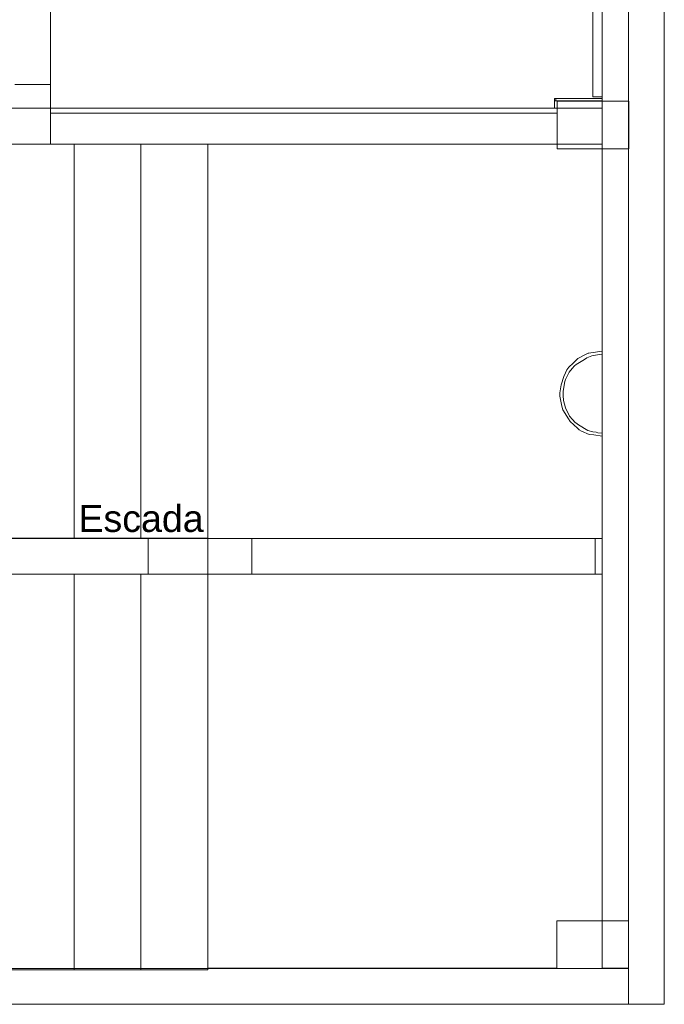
# Model space of a CAD drawing. Header units: millimetres. Extents: x -261 to 187, y -214 to 106.
# Tile 340 of 656: x -189.74 to -187.04, y -89.65 to -85.52. Entities that reach past the tile are written whole.
import ezdxf

# ---------------------------------------------------------------- set-up
doc = ezdxf.new("R2010")
doc.units = ezdxf.units.MM
doc.header["$LTSCALE"] = 0.005
doc.header["$MEASUREMENT"] = 0
doc.linetypes.add('NULL', pattern=[0])
for name, color, linetype, lineweight in [('Ambiente-Textos', 9, 'Continuous', 5), ('IFC-Elemento terminal-Contorno', 9, 'Continuous', 5), ('IFC-Escada-Contorno', 9, 'Continuous', 5), ('IFC-Laje-Contorno', 9, 'Continuous', 5), ('IFC-Parede padrão-Contorno', 9, 'Continuous', 5), ('IFC-Parede-Contorno', 9, 'Continuous', 5), ('IFC-Pilar-Contorno', 9, 'Continuous', 5), ('IFC-Viga-Contorno', 9, 'Continuous', 5)]:
    doc.layers.add(name, color=color, linetype=linetype, lineweight=lineweight)
doc.styles.add('Arial', font='arial.ttf')

msp = doc.modelspace()

# ---------------------------------------------------------------- linework, layer by layer
at = {"layer": 'IFC-Elemento terminal-Contorno', "lineweight": 5}
for p, q in [((-187.4259, -86.962), (-187.4054, -86.9432)), ((-187.4125, -86.9682), (-187.378, -86.9469)), ((-187.4054, -86.9432), (-187.4, -86.9403)), ((-187.4, -86.9403), (-187.3759, -86.9279)), ((-187.378, -86.9469), (-187.3683, -86.9399)), ((-187.3759, -86.9279), (-187.3619, -86.9212)), ((-187.3683, -86.9399), (-187.3465, -86.9319)), ((-187.3619, -86.9212), (-187.3593, -86.9204)), ((-187.3593, -86.9204), (-187.3515, -86.9189)), ((-187.3515, -86.9189), (-187.3037, -86.9126)), ((-187.3465, -86.9319), (-187.3241, -86.9276)), ((-187.3241, -86.9276), (-187.3037, -86.9254)), ((-187.4578, -87.0035), (-187.4516, -86.9904)), ((-187.4516, -86.9904), (-187.4438, -86.9794)), ((-187.4438, -86.9794), (-187.4259, -86.962)), ((-187.4417, -87.0004), (-187.4295, -86.9843)), ((-187.4295, -86.9843), (-187.4194, -86.9732)), ((-187.4194, -86.9732), (-187.4125, -86.9682)), ((-187.4755, -87.0531), (-187.4645, -87.0179)), ((-187.4645, -87.0179), (-187.4578, -87.0035)), ((-187.4596, -87.0387), (-187.4571, -87.0304)), ((-187.4571, -87.0304), (-187.449, -87.0135)), ((-187.449, -87.0135), (-187.4417, -87.0004)), ((-187.4815, -87.0865), (-187.4755, -87.0531)), ((-187.4676, -87.0798), (-187.4596, -87.0387)), ((-187.4815, -87.0865), (-187.4812, -87.101)), ((-187.4812, -87.101), (-187.4731, -87.1425)), ((-187.4676, -87.0971), (-187.4676, -87.0798)), ((-187.4676, -87.0971), (-187.4654, -87.1193)), ((-187.4731, -87.1425), (-187.4684, -87.1571)), ((-187.4684, -87.1571), (-187.445, -87.1951)), ((-187.4654, -87.1193), (-187.4578, -87.1497)), ((-187.4578, -87.1497), (-187.4566, -87.1533)), ((-187.4566, -87.1533), (-187.4497, -87.1666)), ((-187.4497, -87.1666), (-187.4402, -87.1837)), ((-187.445, -87.1951), (-187.4385, -87.2069)), ((-187.4402, -87.1837), (-187.4282, -87.198)), ((-187.4282, -87.198), (-187.4168, -87.2107)), ((-187.4385, -87.2069), (-187.4078, -87.2341)), ((-187.4168, -87.2107), (-187.4148, -87.2128)), ((-187.4148, -87.2128), (-187.4035, -87.2203)), ((-187.4078, -87.2341), (-187.3999, -87.2408)), ((-187.4035, -87.2203), (-187.3637, -87.2438)), ((-187.3999, -87.2408), (-187.3899, -87.2468)), ((-187.3899, -87.2468), (-187.3583, -87.2604)), ((-187.3637, -87.2438), (-187.3426, -87.2502)), ((-187.3583, -87.2604), (-187.3383, -87.2618)), ((-187.3426, -87.2502), (-187.3296, -87.2516)), ((-187.3383, -87.2618), (-187.3037, -87.2686)), ((-187.3296, -87.2516), (-187.3215, -87.2536)), ((-187.3215, -87.2536), (-187.3037, -87.2558))]:
    msp.add_line(p, q, dxfattribs=at)
at = {"layer": 'IFC-Escada-Contorno', "lineweight": 5}
for p, q in [((-189.7951, -86.0458), (-189.5152, -86.0458)), ((-189.5152, -86.0458), (-189.2352, -86.0458)), ((-189.5152, -87.6947), (-189.5152, -86.0458)), ((-189.2352, -86.0458), (-188.9552, -86.0458)), ((-189.2352, -87.6947), (-189.2352, -86.0458)), ((-188.9552, -86.0458), (-187.4928, -86.0458)), ((-188.9552, -87.6958), (-188.9552, -86.0458)), ((-188.9552, -87.6958), (-187.3037, -87.6958)), ((-188.7712, -87.8458), (-188.7712, -87.6958)), ((-187.3329, -87.8458), (-187.3329, -87.6958)), ((-189.6519, -87.8458), (-189.616, -87.8458)), ((-189.5151, -88.1676), (-189.5151, -87.8458)), ((-189.2351, -89.5014), (-189.2351, -87.8458)), ((-188.9551, -89.5014), (-188.9551, -87.8458)), ((-188.7712, -87.8458), (-187.3037, -87.8458)), ((-189.5151, -89.5014), (-189.5151, -88.1285)), ((-189.5151, -89.5014), (-189.5151, -88.1676)), ((-189.8063, -89.5014), (-189.713, -89.5014)), ((-189.713, -89.5014), (-189.702, -89.5014)), ((-189.702, -89.5014), (-189.6919, -89.5014)), ((-189.6919, -89.5014), (-189.6754, -89.5014)), ((-189.6754, -89.5014), (-189.6519, -89.5014)), ((-189.6519, -89.5014), (-189.616, -89.5014)), ((-189.616, -89.5014), (-189.5695, -89.5014)), ((-189.5695, -89.5014), (-189.5151, -89.5014)), ((-189.5151, -89.5014), (-189.2351, -89.5014)), ((-189.2351, -89.5014), (-188.9551, -89.5014))]:
    msp.add_line(p, q, dxfattribs=at)
at = {"layer": 'IFC-Laje-Contorno', "lineweight": 5}
msp.add_line((-189.6137, -85.8524), (-189.6137, -85.702), dxfattribs=at)
at = {"layer": 'IFC-Parede padrão-Contorno', "lineweight": 5}
for p, q in [((-187.0437, -89.1769), (-187.0437, -69.3982)), ((-187.1937, -88.8872), (-187.1937, -75.9896)), ((-187.3037, -89.4947), (-187.3037, -85.1606)), ((-189.6137, -85.702), (-189.6137, -85.3557)), ((-189.6137, -85.8956), (-189.6137, -85.702)), ((-187.5028, -85.855), (-187.3037, -85.855)), ((-187.5028, -85.865), (-187.5028, -85.855)), ((-187.5028, -85.865), (-187.4978, -85.865)), ((-187.5028, -85.8956), (-187.5028, -85.865)), ((-187.4978, -85.8587), (-187.4978, -85.855)), ((-187.4978, -85.855), (-187.3765, -85.855)), ((-187.4978, -85.865), (-187.4978, -85.8587)), ((-187.4978, -85.865), (-187.3765, -85.865)), ((-187.4928, -85.8657), (-187.4928, -85.865)), ((-187.3765, -85.855), (-187.3037, -85.855)), ((-187.3765, -85.865), (-187.3037, -85.865)), ((-191.1202, -87.6947), (-188.9552, -87.6947)), ((-191.1352, -87.6958), (-189.6339, -87.6958)), ((-189.6339, -87.6958), (-189.6233, -87.6958)), ((-189.6233, -87.6958), (-188.9961, -87.6958)), ((-188.9961, -87.6958), (-188.7712, -87.6958)), ((-188.7712, -87.7103), (-188.7712, -87.6958)), ((-188.7712, -87.8458), (-188.7712, -87.7103)), ((-191.1352, -87.8458), (-189.6339, -87.8458)), ((-189.6233, -87.8458), (-188.9961, -87.8458)), ((-188.9961, -87.8458), (-188.7712, -87.8458)), ((-187.1937, -89.4947), (-187.1937, -88.8872)), ((-187.1937, -89.6447), (-187.1937, -89.1769)), ((-187.0437, -89.6447), (-187.0437, -89.1769)), ((-187.3037, -89.4947), (-187.2617, -89.4947)), ((-187.2617, -89.4947), (-187.2386, -89.4947)), ((-187.2386, -89.4947), (-187.1937, -89.4947)), ((-187.1937, -89.6447), (-187.0517, -89.6447)), ((-187.0517, -89.6447), (-187.047, -89.6447)), ((-187.047, -89.6447), (-187.0437, -89.6447))]:
    msp.add_line(p, q, dxfattribs=at)
at = {"layer": 'IFC-Parede-Contorno', "lineweight": 5}
for p, q in [((-189.8756, -85.8956), (-187.3037, -85.8956)), ((-189.6137, -85.8956), (-189.2837, -85.8956)), ((-189.8756, -86.0456), (-187.3037, -86.0456)), ((-196.6867, -89.4958), (-188.0713, -89.4958)), ((-188.9551, -89.4947), (-187.4934, -89.4947)), ((-188.9551, -89.4958), (-187.6324, -89.4958)), ((-188.0713, -89.4958), (-188.0614, -89.4958)), ((-188.0614, -89.4958), (-187.1937, -89.4958)), ((-187.1937, -89.6448), (-187.1937, -89.5058)), ((-196.4187, -89.6447), (-187.1937, -89.6447)), ((-191.6288, -89.6458), (-187.1937, -89.6458)), ((-187.1937, -89.6458), (-187.1937, -89.6447)), ((-187.1937, -89.6458), (-187.1937, -89.6448)), ((-187.1937, -89.6448), (-187.1937, -89.6448))]:
    msp.add_line(p, q, dxfattribs=at)
at = {"layer": 'IFC-Pilar-Contorno', "lineweight": 5}
for p, q in [((-189.7637, -85.7956), (-189.7218, -85.7956)), ((-189.7218, -85.7956), (-189.6763, -85.7956)), ((-189.6763, -85.7956), (-189.6137, -85.7956)), ((-189.6137, -85.8714), (-189.6137, -85.7956)), ((-189.6137, -85.9413), (-189.6137, -85.8714)), ((-187.4928, -85.9536), (-187.4928, -85.8657)), ((-187.4928, -85.8657), (-187.4099, -85.8657)), ((-187.4099, -85.8657), (-187.3247, -85.8657)), ((-187.3247, -85.8657), (-187.1928, -85.8657)), ((-187.1928, -85.9209), (-187.1928, -85.8657)), ((-187.1928, -85.9777), (-187.1928, -85.9209)), ((-189.6137, -86.0456), (-189.6137, -85.9413)), ((-187.4928, -86.0104), (-187.4928, -85.9536)), ((-187.1928, -86.0657), (-187.1928, -85.9777)), ((-187.4928, -86.0657), (-187.4928, -86.0104)), ((-187.4928, -86.0657), (-187.3608, -86.0657)), ((-187.3608, -86.0657), (-187.278, -86.0657)), ((-187.278, -86.0657), (-187.1928, -86.0657)), ((-189.2051, -87.7167), (-189.2051, -87.6958)), ((-189.2051, -87.8146), (-189.2051, -87.7167)), ((-189.1529, -87.6959), (-188.9899, -87.6959)), ((-188.9551, -87.7272), (-188.9551, -87.6958)), ((-188.9551, -87.825), (-188.9551, -87.7272)), ((-189.2051, -87.8459), (-189.2051, -87.8146)), ((-189.1182, -87.8459), (-188.9551, -87.8459)), ((-188.9551, -87.8459), (-188.9551, -87.825)), ((-187.4934, -89.3878), (-187.4934, -89.2961)), ((-187.4934, -89.2961), (-187.4359, -89.2961)), ((-187.4359, -89.2961), (-187.3309, -89.2961)), ((-187.3309, -89.2961), (-187.1934, -89.2961)), ((-187.1934, -89.3344), (-187.1934, -89.2961)), ((-187.1934, -89.4044), (-187.1934, -89.3344)), ((-187.4934, -89.4577), (-187.4934, -89.3878)), ((-187.1934, -89.4961), (-187.1934, -89.4044)), ((-187.4934, -89.4961), (-187.4934, -89.4577)), ((-187.4934, -89.4961), (-187.3559, -89.4961)), ((-187.3559, -89.4961), (-187.2984, -89.4961)), ((-187.2984, -89.4961), (-187.1934, -89.4961))]:
    msp.add_line(p, q, dxfattribs=at)
at = {"layer": 'IFC-Viga-Contorno', "lineweight": 5}
for p, q in [((-187.3435, -85.8483), (-187.3435, -83.7059)), ((-187.3435, -85.8483), (-187.3037, -85.8483)), ((-189.6137, -86.0456), (-189.6137, -85.9157)), ((-189.6137, -85.9157), (-187.4928, -85.9157))]:
    msp.add_line(p, q, dxfattribs=at)

# ---------------------------------------------------------------- texts
at = {"layer": 'Ambiente-Textos', "linetype": 'NULL', "lineweight": 5, "insert": (-189.2346, -87.6705), "char_height": 0.1125, "width": 1.078514, "attachment_point": 8, "line_spacing_factor": 0.9, "style": 'Arial'}
msp.add_mtext('Escada', dxfattribs=at)

doc.saveas('drawing.dxf')
